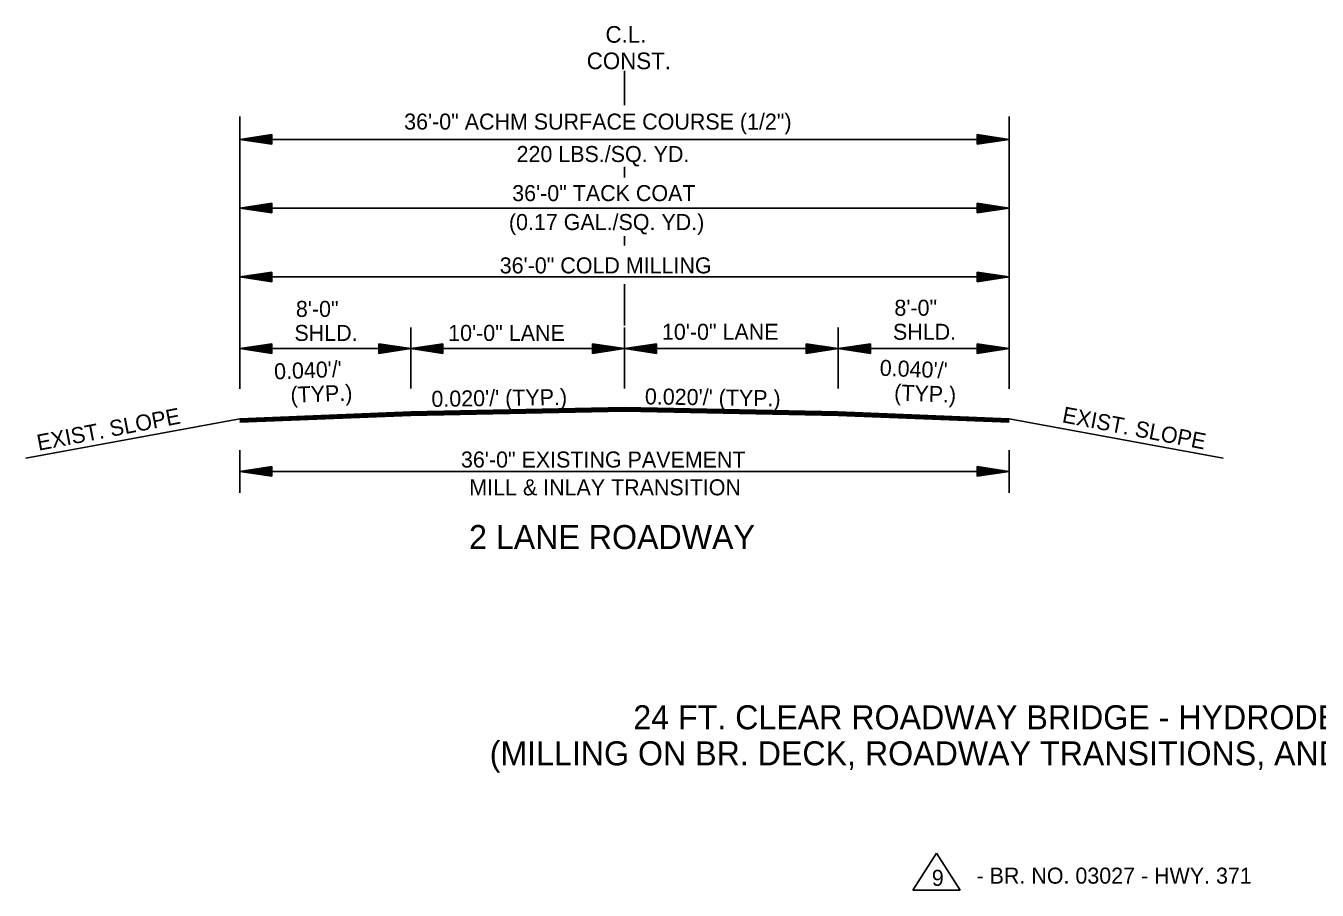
# Model space of a CAD drawing. Extents: x 544199 to 1930787, y -1968972 to 596640.
# Drawn here: x 544260 to 544864, y -1953522 to -1953117 of the extents above; entities that cross this region are included whole.
import ezdxf

# ---------------------------------------------------------------- set-up
doc = ezdxf.new("R2010")
doc.units = 0
doc.layers.add('R_Border', color=7, linetype='Continuous')
doc.layers.add('R_Draft', color=7, linetype='Continuous')

msp = doc.modelspace()

# ---------------------------------------------------------------- linework, layer by layer
at = {"layer": 'R_Border'}
for p, q in [((544440.03, -1953297.81), (544360.03, -1953301.01)), ((544440.03, -1953298.11), (544360.03, -1953301.31)), ((544440.03, -1953298.41), (544360.03, -1953301.61)), ((544440.03, -1953298.71), (544360.03, -1953301.91)), ((544440.03, -1953299.01), (544360.03, -1953302.21)), ((544440.03, -1953299.31), (544360.03, -1953302.51)), ((544440.03, -1953299.48), (544360.03, -1953302.68)), ((544640.03, -1953297.81), (544720.03, -1953301.01)), ((544640.03, -1953298.11), (544720.03, -1953301.31)), ((544640.03, -1953298.41), (544720.03, -1953301.61)), ((544640.03, -1953298.71), (544720.03, -1953301.91)), ((544640.03, -1953299.01), (544720.03, -1953302.21)), ((544640.03, -1953299.31), (544720.03, -1953302.51)), ((544640.03, -1953299.48), (544720.03, -1953302.68)), ((544685.95, -1953504.3), (544674.91, -1953521.6)), ((544696.99, -1953521.6), (544685.95, -1953504.3)), ((544674.91, -1953521.6), (544696.99, -1953521.6))]:
    msp.add_line(p, q, dxfattribs=at)
at = {"layer": 'R_Draft'}
for p, q in [((544540.03, -1953154.23), (544540.03, -1953138.16)), ((544360.03, -1953287.04), (544360.03, -1953159.55)), ((544720.03, -1953287.04), (544720.03, -1953159.55)), ((544375.03, -1953168.03), (544360.03, -1953170.28)), ((544375.03, -1953172.53), (544375.03, -1953168.03)), ((544705.03, -1953168.03), (544720.03, -1953170.28)), ((544705.03, -1953168.03), (544705.03, -1953172.53)), ((544360.03, -1953170.28), (544720.03, -1953170.28)), ((544375.03, -1953172.53), (544360.03, -1953170.28)), ((544375.03, -1953168.41), (544362.54, -1953170.28)), ((544375.03, -1953172.16), (544362.54, -1953170.28)), ((544375.03, -1953168.79), (544365.12, -1953170.28)), ((544375.03, -1953171.78), (544365.12, -1953170.28)), ((544375.03, -1953169.17), (544367.62, -1953170.28)), ((544375.03, -1953171.4), (544367.62, -1953170.28)), ((544375.03, -1953169.55), (544370.16, -1953170.28)), ((544375.03, -1953171.01), (544370.16, -1953170.28)), ((544375.03, -1953169.93), (544372.66, -1953170.28)), ((544375.03, -1953170.64), (544372.66, -1953170.28)), ((544705.03, -1953168.41), (544717.53, -1953170.28)), ((544705.03, -1953168.79), (544714.95, -1953170.28)), ((544705.03, -1953169.17), (544712.45, -1953170.28)), ((544705.03, -1953169.56), (544709.91, -1953170.28)), ((544705.03, -1953169.93), (544707.4, -1953170.28)), ((544705.03, -1953172.53), (544720.03, -1953170.28)), ((544705.03, -1953171.02), (544709.91, -1953170.28)), ((544705.03, -1953171.78), (544714.95, -1953170.28)), ((544705.03, -1953172.16), (544717.53, -1953170.28)), ((544705.03, -1953171.4), (544712.45, -1953170.28)), ((544705.03, -1953170.64), (544707.4, -1953170.28)), ((544540.03, -1953188.17), (544540.03, -1953183.14)), ((544375.03, -1953200.18), (544360.03, -1953202.43)), ((544360.03, -1953202.43), (544720.03, -1953202.43)), ((544375.03, -1953204.68), (544360.03, -1953202.43)), ((544375.03, -1953200.56), (544362.54, -1953202.43)), ((544375.03, -1953204.31), (544362.54, -1953202.43)), ((544375.03, -1953200.94), (544365.12, -1953202.43)), ((544375.03, -1953203.92), (544365.12, -1953202.43)), ((544375.03, -1953201.31), (544367.62, -1953202.43)), ((544375.03, -1953203.55), (544367.62, -1953202.43)), ((544375.03, -1953201.7), (544370.16, -1953202.43)), ((544375.03, -1953203.16), (544370.16, -1953202.43)), ((544375.03, -1953202.08), (544372.66, -1953202.43)), ((544375.03, -1953202.78), (544372.66, -1953202.43)), ((544375.03, -1953204.68), (544375.03, -1953200.18)), ((544705.03, -1953200.18), (544720.03, -1953202.43)), ((544705.03, -1953200.18), (544705.03, -1953204.68)), ((544705.03, -1953200.56), (544717.53, -1953202.43)), ((544705.03, -1953200.94), (544714.95, -1953202.43)), ((544705.03, -1953201.31), (544712.45, -1953202.43)), ((544705.03, -1953201.7), (544709.91, -1953202.43)), ((544705.03, -1953202.08), (544707.4, -1953202.43)), ((544705.03, -1953204.68), (544720.03, -1953202.43)), ((544705.03, -1953203.17), (544709.91, -1953202.43)), ((544705.03, -1953203.92), (544714.95, -1953202.43)), ((544705.03, -1953204.31), (544717.53, -1953202.43)), ((544705.03, -1953203.55), (544712.45, -1953202.43)), ((544705.03, -1953202.78), (544707.4, -1953202.43)), ((544540.03, -1953220.02), (544540.03, -1953215.56)), ((544375.03, -1953232.42), (544360.03, -1953234.67)), ((544360.03, -1953234.67), (544720.03, -1953234.67)), ((544375.03, -1953236.92), (544360.03, -1953234.67)), ((544375.03, -1953232.79), (544362.54, -1953234.67)), ((544375.03, -1953236.54), (544362.54, -1953234.67)), ((544375.03, -1953233.18), (544365.12, -1953234.67)), ((544375.03, -1953236.16), (544365.12, -1953234.67)), ((544375.03, -1953233.55), (544367.62, -1953234.67)), ((544375.03, -1953235.79), (544367.62, -1953234.67)), ((544375.03, -1953233.93), (544370.16, -1953234.67)), ((544375.03, -1953235.4), (544370.16, -1953234.67)), ((544375.03, -1953234.32), (544372.66, -1953234.67)), ((544375.03, -1953235.02), (544372.66, -1953234.67)), ((544375.03, -1953236.92), (544375.03, -1953232.42)), ((544705.03, -1953232.42), (544720.03, -1953234.67)), ((544705.03, -1953232.42), (544705.03, -1953236.92)), ((544705.03, -1953232.79), (544717.53, -1953234.67)), ((544705.03, -1953233.18), (544714.95, -1953234.67)), ((544705.03, -1953233.55), (544712.45, -1953234.67)), ((544705.03, -1953233.94), (544709.91, -1953234.67)), ((544705.03, -1953234.32), (544707.4, -1953234.67)), ((544705.03, -1953236.92), (544720.03, -1953234.67)), ((544705.03, -1953235.4), (544709.91, -1953234.67)), ((544705.03, -1953236.16), (544714.95, -1953234.67)), ((544705.03, -1953236.54), (544717.53, -1953234.67)), ((544705.03, -1953235.79), (544712.45, -1953234.67)), ((544705.03, -1953235.02), (544707.4, -1953234.67)), ((544540.03, -1953257.43), (544540.03, -1953238.04)), ((544440.03, -1953286.87), (544440.03, -1953258.31)), ((544540.03, -1953286.87), (544540.03, -1953258.31)), ((544640.03, -1953286.87), (544640.03, -1953258.31)), ((544375.03, -1953265.96), (544360.03, -1953268.21)), ((544440.03, -1953268.21), (544360.03, -1953268.21)), ((544375.03, -1953270.46), (544360.03, -1953268.21)), ((544375.03, -1953266.33), (544362.54, -1953268.21)), ((544375.03, -1953270.08), (544362.54, -1953268.21)), ((544375.03, -1953266.71), (544365.12, -1953268.21)), ((544375.03, -1953269.7), (544365.12, -1953268.21)), ((544375.03, -1953267.09), (544367.62, -1953268.21)), ((544375.03, -1953269.32), (544367.62, -1953268.21)), ((544375.03, -1953267.48), (544370.16, -1953268.21)), ((544375.03, -1953268.94), (544370.16, -1953268.21)), ((544375.03, -1953267.85), (544372.66, -1953268.21)), ((544375.03, -1953268.56), (544372.66, -1953268.21)), ((544375.03, -1953265.96), (544375.03, -1953270.46)), ((544425.03, -1953265.96), (544440.03, -1953268.21)), ((544425.03, -1953270.46), (544425.03, -1953265.96)), ((544425.03, -1953266.33), (544437.53, -1953268.21)), ((544425.03, -1953266.71), (544434.95, -1953268.21)), ((544425.03, -1953267.09), (544432.45, -1953268.21)), ((544425.03, -1953267.47), (544429.91, -1953268.21)), ((544425.03, -1953267.85), (544427.4, -1953268.21)), ((544425.03, -1953270.46), (544440.03, -1953268.21)), ((544425.03, -1953268.93), (544429.91, -1953268.21)), ((544425.03, -1953269.7), (544434.95, -1953268.21)), ((544425.03, -1953270.08), (544437.53, -1953268.21)), ((544425.03, -1953269.32), (544432.45, -1953268.21)), ((544425.03, -1953268.56), (544427.4, -1953268.21)), ((544455.03, -1953265.96), (544440.03, -1953268.21)), ((544455.03, -1953270.46), (544440.03, -1953268.21)), ((544440.03, -1953268.21), (544540.03, -1953268.21)), ((544455.03, -1953266.33), (544442.54, -1953268.21)), ((544455.03, -1953270.08), (544442.54, -1953268.21)), ((544455.03, -1953266.71), (544445.12, -1953268.21)), ((544455.03, -1953269.7), (544445.12, -1953268.21)), ((544455.03, -1953267.09), (544447.62, -1953268.21)), ((544455.03, -1953269.32), (544447.62, -1953268.21)), ((544455.03, -1953267.47), (544450.16, -1953268.21)), ((544455.03, -1953268.93), (544450.16, -1953268.21)), ((544455.03, -1953267.85), (544452.66, -1953268.21)), ((544455.03, -1953268.56), (544452.66, -1953268.21)), ((544455.03, -1953270.46), (544455.03, -1953265.96)), ((544525.03, -1953265.96), (544540.03, -1953268.21)), ((544525.03, -1953265.96), (544525.03, -1953270.46)), ((544525.03, -1953266.33), (544537.53, -1953268.21)), ((544525.03, -1953266.71), (544534.95, -1953268.21)), ((544525.03, -1953267.09), (544532.45, -1953268.21)), ((544525.03, -1953267.48), (544529.91, -1953268.21)), ((544525.03, -1953267.85), (544527.4, -1953268.21)), ((544525.03, -1953270.46), (544540.03, -1953268.21)), ((544525.03, -1953268.94), (544529.91, -1953268.21)), ((544525.03, -1953269.7), (544534.95, -1953268.21)), ((544525.03, -1953270.08), (544537.53, -1953268.21)), ((544525.03, -1953269.32), (544532.45, -1953268.21)), ((544525.03, -1953268.56), (544527.4, -1953268.21)), ((544555.03, -1953265.96), (544540.03, -1953268.21)), ((544640.03, -1953268.21), (544540.03, -1953268.21)), ((544555.03, -1953270.46), (544540.03, -1953268.21)), ((544555.03, -1953266.33), (544542.54, -1953268.21)), ((544555.03, -1953270.08), (544542.54, -1953268.21)), ((544555.03, -1953266.71), (544545.12, -1953268.21)), ((544555.03, -1953269.7), (544545.12, -1953268.21)), ((544555.03, -1953267.09), (544547.62, -1953268.21)), ((544555.03, -1953269.32), (544547.62, -1953268.21)), ((544555.03, -1953267.48), (544550.16, -1953268.21)), ((544555.03, -1953268.94), (544550.16, -1953268.21)), ((544555.03, -1953267.85), (544552.66, -1953268.21)), ((544555.03, -1953268.56), (544552.66, -1953268.21)), ((544555.03, -1953265.96), (544555.03, -1953270.46)), ((544625.03, -1953265.96), (544640.03, -1953268.21)), ((544625.03, -1953270.46), (544625.03, -1953265.96)), ((544625.03, -1953266.33), (544637.53, -1953268.21)), ((544625.03, -1953266.71), (544634.95, -1953268.21)), ((544625.03, -1953267.09), (544632.45, -1953268.21)), ((544625.03, -1953267.47), (544629.91, -1953268.21)), ((544625.03, -1953267.85), (544627.4, -1953268.21)), ((544625.03, -1953270.46), (544640.03, -1953268.21)), ((544625.03, -1953268.93), (544629.91, -1953268.21)), ((544625.03, -1953269.7), (544634.95, -1953268.21)), ((544625.03, -1953270.08), (544637.53, -1953268.21)), ((544625.03, -1953269.32), (544632.45, -1953268.21)), ((544625.03, -1953268.56), (544627.4, -1953268.21)), ((544655.03, -1953265.96), (544640.03, -1953268.21)), ((544640.03, -1953268.21), (544720.03, -1953268.21)), ((544655.03, -1953270.46), (544640.03, -1953268.21)), ((544655.03, -1953266.33), (544642.54, -1953268.21)), ((544655.03, -1953270.08), (544642.54, -1953268.21)), ((544655.03, -1953266.71), (544645.12, -1953268.21)), ((544655.03, -1953269.7), (544645.12, -1953268.21)), ((544655.03, -1953267.09), (544647.62, -1953268.21)), ((544655.03, -1953269.32), (544647.62, -1953268.21)), ((544655.03, -1953267.47), (544650.16, -1953268.21)), ((544655.03, -1953268.93), (544650.16, -1953268.21)), ((544655.03, -1953267.85), (544652.66, -1953268.21)), ((544655.03, -1953268.56), (544652.66, -1953268.21)), ((544655.03, -1953270.46), (544655.03, -1953265.96)), ((544705.03, -1953265.96), (544720.03, -1953268.21)), ((544705.03, -1953265.96), (544705.03, -1953270.46)), ((544705.03, -1953266.33), (544717.53, -1953268.21)), ((544705.03, -1953266.71), (544714.95, -1953268.21)), ((544705.03, -1953267.09), (544712.45, -1953268.21)), ((544705.03, -1953267.48), (544709.91, -1953268.21)), ((544705.03, -1953267.85), (544707.4, -1953268.21)), ((544705.03, -1953270.46), (544720.03, -1953268.21)), ((544705.03, -1953268.94), (544709.91, -1953268.21)), ((544705.03, -1953269.7), (544714.95, -1953268.21)), ((544705.03, -1953270.08), (544717.53, -1953268.21)), ((544705.03, -1953269.32), (544712.45, -1953268.21)), ((544705.03, -1953268.56), (544707.4, -1953268.21)), ((544360.03, -1953301.01), (544259.96, -1953319.39)), ((544540.03, -1953295.81), (544440.03, -1953297.81)), ((544540.03, -1953296.11), (544440.03, -1953298.11)), ((544540.03, -1953296.41), (544440.03, -1953298.41)), ((544540.05, -1953296.71), (544440.03, -1953298.71)), ((544540.06, -1953297.01), (544440.03, -1953299.01)), ((544540.06, -1953297.31), (544440.03, -1953299.31)), ((544540.07, -1953297.48), (544440.03, -1953299.48)), ((544540, -1953297.31), (544640.03, -1953299.31)), ((544540, -1953297.48), (544640.03, -1953299.48)), ((544540.01, -1953297.01), (544640.03, -1953299.01)), ((544540.02, -1953296.41), (544640.03, -1953298.41)), ((544540.02, -1953296.71), (544640.03, -1953298.71)), ((544540.03, -1953295.81), (544640.03, -1953297.81)), ((544540.03, -1953296.11), (544640.03, -1953298.11)), ((544720.03, -1953301.01), (544820.1, -1953319.39)), ((544360.03, -1953315.67), (544360.03, -1953335.67)), ((544720.03, -1953315.67), (544720.03, -1953335.67)), ((544375.03, -1953323.42), (544360.03, -1953325.67)), ((544375.03, -1953323.8), (544362.54, -1953325.67)), ((544375.03, -1953324.18), (544365.12, -1953325.67)), ((544375.03, -1953324.55), (544367.62, -1953325.67)), ((544375.03, -1953324.94), (544370.16, -1953325.67)), ((544375.03, -1953325.32), (544372.66, -1953325.67)), ((544375.03, -1953327.92), (544375.03, -1953323.42)), ((544705.03, -1953323.42), (544720.03, -1953325.67)), ((544705.03, -1953323.42), (544705.03, -1953327.92)), ((544705.03, -1953323.8), (544717.53, -1953325.67)), ((544705.03, -1953324.18), (544714.95, -1953325.67)), ((544705.03, -1953324.55), (544712.45, -1953325.67)), ((544705.03, -1953324.94), (544709.91, -1953325.67)), ((544705.03, -1953325.32), (544707.4, -1953325.67)), ((544360.03, -1953325.67), (544720.03, -1953325.67)), ((544375.03, -1953327.92), (544360.03, -1953325.67)), ((544375.03, -1953327.55), (544362.54, -1953325.67)), ((544375.03, -1953327.16), (544365.12, -1953325.67)), ((544375.03, -1953326.79), (544367.62, -1953325.67)), ((544375.03, -1953326.4), (544370.16, -1953325.67)), ((544375.03, -1953326.02), (544372.66, -1953325.67)), ((544705.03, -1953327.92), (544720.03, -1953325.67)), ((544705.03, -1953326.41), (544709.91, -1953325.67)), ((544705.03, -1953327.16), (544714.95, -1953325.67)), ((544705.03, -1953327.55), (544717.53, -1953325.67)), ((544705.03, -1953326.79), (544712.45, -1953325.67)), ((544705.03, -1953326.02), (544707.4, -1953325.67))]:
    msp.add_line(p, q, dxfattribs=at)

# ---------------------------------------------------------------- texts
for s, height, p in [('C.L.', 7.8, (544531.14, -1953125.07)), ('CONST.', 7.8, (544522.36, -1953137.44)), ('36\'-0" ACHM SURFACE COURSE (1/2")', 7.5, (544436.95, -1953165.71)), ('220 LBS./SQ. YD. ', 7.5, (544489.54, -1953180.89)), ('36\'-0" TACK COAT', 7.5, (544487.5, -1953199.18)), ('(0.17 GAL./SQ. YD.)', 7.5, (544485.95, -1953212.72)), ('36\'-0" COLD MILLING', 7.5, (544481.66, -1953233)), ('8\'-0" ', 7.5, (544386.3, -1953253.35)), ('8\'-0" ', 7.5, (544666.3, -1953252.82)), ('SHLD.', 7.5, (544385.62, -1953264.6)), ('10\'-0" LANE', 7.5, (544457.55, -1953264.6)), ('10\'-0" LANE', 7.5, (544557.55, -1953264.07)), ('SHLD.', 7.5, (544665.62, -1953264.07)), ('36\'-0" EXISTING PAVEMENT', 7.5, (544463.53, -1953323.84)), ('MILL & INLAY TRANSITION', 7.5, (544467.42, -1953336.85)), ('2 LANE ROADWAY', 11.25, (544467.31, -1953361.99)), ('24 FT. CLEAR ROADWAY BRIDGE - HYDRODEMOLITION', 11.25, (544544.15, -1953446.33)), ('(MILLING ON BR. DECK, ROADWAY TRANSITIONS, AND NEW GUARDRAIL)', 11.25, (544476.96, -1953463.2)), ('9', 7.5, (544683.8, -1953519.58)), ('- BR. NO. 03027 - HWY. 371', 7.5, (544704.72, -1953518.55))]:
    msp.add_text(s, height=height, dxfattribs=at).set_placement(p)
for s, rotation, p in [("0.040'/' ", 2.29061, (544376.26, -1953282.65)), ("0.040'/' ", 357.70939, (544659.32, -1953280.87)), ('(TYP.)', 2.29061, (544383.91, -1953293.61)), ("0.020'/' (TYP.)", 0.87191, (544449.76, -1953295.49)), ("0.020'/' (TYP.)", 359.12809, (544549.53, -1953294.26)), ('(TYP.)', 357.70939, (544666.07, -1953292.4)), ('EXIST. SLOPE', 10.88286, (544265.94, -1953316.01)), ('EXIST. SLOPE', 349.11714, (544744.41, -1953302.61))]:
    msp.add_text(s, height=7.5, rotation=rotation, dxfattribs=at).set_placement(p)

doc.saveas('drawing.dxf')
